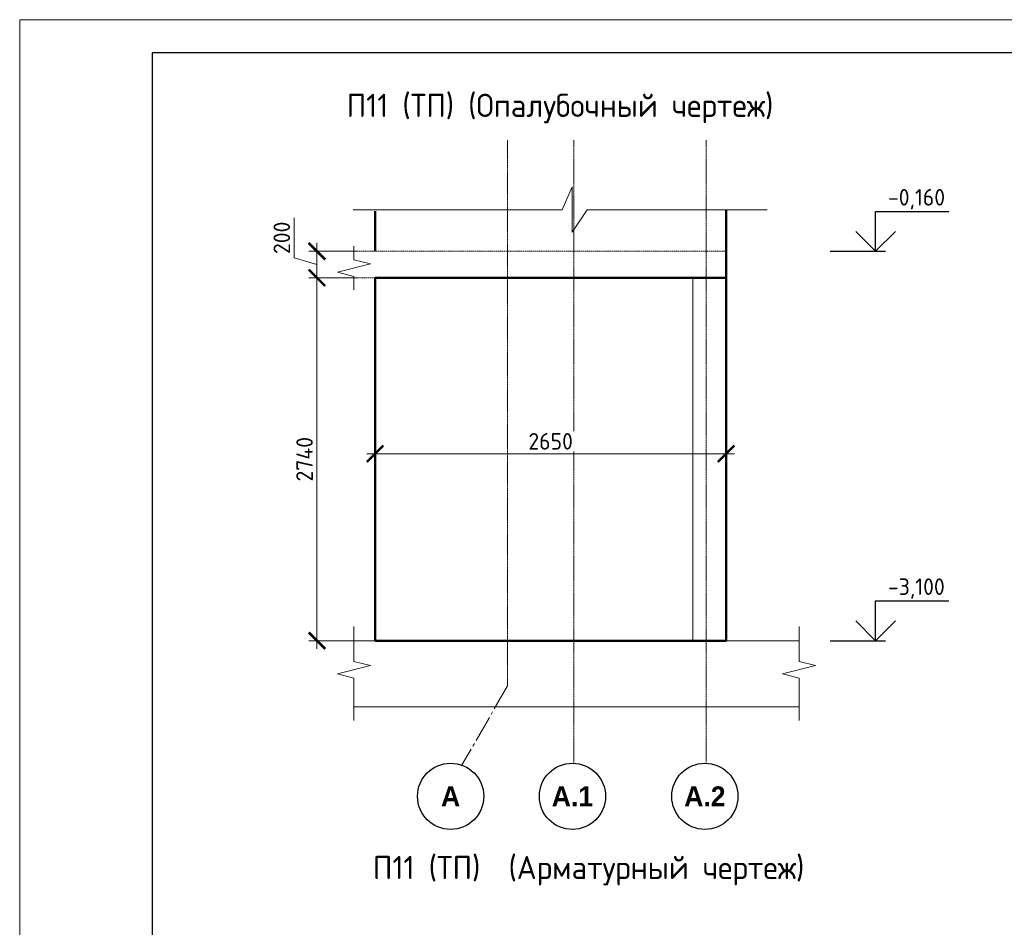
# Model space of a CAD drawing. Header units: millimetres. Extents: x 376598 to 1249954, y -318491 to -22134.
# Tile 341 of 444: x 978117 to 992987, y -302496 to -288791. Entities that reach past the tile are written whole.
import ezdxf

# ---------------------------------------------------------------- set-up
doc = ezdxf.new("R2010")
doc.units = ezdxf.units.MM
for name, pattern in [('01 Штриховая _4 мм_', [6, 3.5, -2.5]), ('______5', [1100, 800, -100, 100, -100]), ('осевая', [50.8, 31.75, -6.35, 6.35, -6.35])]:
    doc.linetypes.add(name, pattern=pattern)
for name, color, linetype, lineweight in [('AF_Perekritie', 90, 'Continuous', 18), ('AF_Stena', 90, 'Continuous', 18), ('KR_Fundament', 253, 'Continuous', 18), ('Конструкции 0.5', 5, 'Continuous', 50), ('Оси', 40, '______5', 18), ('РАЗМЕРЫ', 1, 'Continuous', 9), ('ТОНКИЕ', 7, 'Continuous', 9)]:
    doc.layers.add(name, color=color, linetype=linetype, lineweight=lineweight)
doc.layers.add('ТОЛСТЫЕ_ОСНОВНЫЕ', color=6, linetype='Continuous')
doc.styles.add('Century Gothic', font='GOTHIC.TTF')
doc.styles.add('GOST-2.304_Type-B', font='GOST_Common.ttf')
doc.dimstyles.new('мой 25', dxfattribs={"dimscale": 100, "dimtxt": 2.5, "dimasz": 2.5, "dimexe": 1.25, "dimexo": 0.625, "dimtad": 1, "dimdec": 0, "dimlfac": 0.5, "dimtxsty": 'GOST-2.304_Type-B', "dimblk": 'ARCHTICK', "dimcen": 2.5, "dimdle": 1.25, "dimaunit": 1, "dimadec": 1, "dimazin": 2, "dimtfac": 1, "dimtdec": 0, "dimtmove": 1, "dimatfit": 3, "dimfxl": 6, "dimfxlon": 1, "dimtfill": 1, "dimlwd": -1, "dimlwe": -1, "dimarcsym": 0})

# ---------------------------------------------------------------- blocks, each defined once
blk = doc.blocks.new('*U56')
at = {"layer": 'ТОЛСТЫЕ_ОСНОВНЫЕ', "color": 6}
blk.add_lwpolyline([(20, 5), (415, 5), (415, 292), (20, 292)], close=True, dxfattribs=at)
at = {"layer": 'ТОНКИЕ'}
blk.add_lwpolyline([(0, 0), (420, 0), (420, 297), (0, 297)], close=True, dxfattribs=at)
blk = doc.blocks.new('_ArchTick')
at = {"color": 0, "linetype": 'ByBlock', "const_width": 0.15}
blk.add_lwpolyline([(-0.5, -0.5), (0.5, 0.5)], dxfattribs=at)
blk = doc.blocks.new('*D1040')
at = {"layer": 'DEFPOINTS', "color": 0, "lineweight": 0, "transparency": 16777216}
for p in [(983525, -292288), (982606, -292688), (983525, -292688)]:
    blk.add_point(p, dxfattribs=at)
at = {"layer": 'РАЗМЕРЫ', "color": 0, "linetype": 'Continuous', "transparency": 16777216}
for p, q in [((982262, -292385), (982262, -291785)), ((982606, -292163), (982606, -292813)), ((983206, -292288), (982481, -292288)), ((982606, -292488), (982262, -292385)), ((983206, -292688), (982481, -292688))]:
    blk.add_line(p, q, dxfattribs=at)
at = {"layer": 'РАЗМЕРЫ', "color": 0, "transparency": 16777216, "xscale": 250, "yscale": 250, "zscale": 250}
for p, rotation in [((982606, -292288), 90), ((982606, -292688), 270)]:
    blk.add_blockref('_ArchTick', p, dxfattribs=dict(at, rotation=rotation))
at = {"layer": 'РАЗМЕРЫ', "color": 0, "lineweight": 0, "transparency": 16777216, "insert": (982075, -292085), "char_height": 250, "attachment_point": 5, "rotation": 90, "style": 'GOST-2.304_Type-B', "bg_fill": 3, "box_fill_scale": 1.1, "bg_fill_color": 256, "bg_fill_true_color": 13158600, "bg_fill_transparency": 0}
blk.add_mtext('200', dxfattribs=at)
blk = doc.blocks.new('*D1041')
at = {"layer": 'DEFPOINTS', "color": 0, "lineweight": 0, "transparency": 16777216}
for p in [(983525, -292688), (982606, -298168), (984084, -298168)]:
    blk.add_point(p, dxfattribs=at)
at = {"layer": 'РАЗМЕРЫ', "color": 0, "linetype": 'Continuous', "transparency": 16777216}
for p, q in [((982606, -292563), (982606, -298293)), ((983206, -292688), (982481, -292688)), ((983206, -298168), (982481, -298168))]:
    blk.add_line(p, q, dxfattribs=at)
at = {"layer": 'РАЗМЕРЫ', "color": 0, "transparency": 16777216, "xscale": 250, "yscale": 250, "zscale": 250}
for p, rotation in [((982606, -292688), 90), ((982606, -298168), 270)]:
    blk.add_blockref('_ArchTick', p, dxfattribs=dict(at, rotation=rotation))
at = {"layer": 'РАЗМЕРЫ', "color": 0, "lineweight": 0, "transparency": 16777216, "insert": (982419, -295428), "char_height": 250, "attachment_point": 5, "rotation": 90, "style": 'GOST-2.304_Type-B', "bg_fill": 3, "box_fill_scale": 1.1, "bg_fill_color": 256, "bg_fill_true_color": 13158600, "bg_fill_transparency": 0}
blk.add_mtext('2740', dxfattribs=at)
blk = doc.blocks.new('*D1042')
at = {"layer": 'DEFPOINTS', "color": 0, "lineweight": 0, "transparency": 16777216}
for p in [(983485, -295345), (983485, -295428), (988785, -295428)]:
    blk.add_point(p, dxfattribs=at)
at = {"layer": 'РАЗМЕРЫ', "color": 0, "linetype": 'Continuous', "transparency": 16777216}
for p, q in [((983485, -295365), (983485, -295220)), ((988785, -295365), (988785, -295220)), ((988910, -295345), (983360, -295345))]:
    blk.add_line(p, q, dxfattribs=at)
at = {"layer": 'РАЗМЕРЫ', "color": 0, "transparency": 16777216, "xscale": 250, "yscale": 250, "zscale": 250, "rotation": 180}
blk.add_blockref('_ArchTick', (983485, -295345), dxfattribs=at)
at = {"layer": 'РАЗМЕРЫ', "color": 0, "transparency": 16777216, "xscale": 250, "yscale": 250, "zscale": 250}
blk.add_blockref('_ArchTick', (988785, -295345), dxfattribs=at)
at = {"layer": 'РАЗМЕРЫ', "color": 0, "lineweight": 0, "transparency": 16777216, "insert": (986135, -295158), "char_height": 250, "attachment_point": 5, "style": 'GOST-2.304_Type-B', "bg_fill": 3, "box_fill_scale": 1.1, "bg_fill_color": 256, "bg_fill_true_color": 13158600, "bg_fill_transparency": 0}
blk.add_mtext('2650', dxfattribs=at)

msp = doc.modelspace()

# ---------------------------------------------------------------- linework, layer by layer
for points in [[(991043.8, -291687.7), (992149.1, -291687.7)], [(991043.8, -292287.7), (991043.8, -291687.7)], [(991343.8, -291987.7), (991043.8, -292287.7), (990743.8, -291987.7)], [(990359.3, -292287.7), (991193.8, -292287.7)], [(991043.8, -297567.7), (992149.1, -297567.7)], [(991043.8, -298167.7), (991043.8, -297567.7)], [(991343.8, -297867.7), (991043.8, -298167.7), (990743.8, -297867.7)], [(990359.3, -298167.7), (991193.8, -298167.7)]]:
    msp.add_lwpolyline(points)
at = {"color": 0, "linetype": 'ByBlock', "lineweight": -2}
for centre in [(984624.6, -300518), (986464.6, -300518), (988464.6, -300518)]:
    msp.add_circle(centre, 500, dxfattribs=at)
at = {"layer": 'AF_Perekritie', "linetype": '01 Штриховая _4 мм_', "lineweight": 9}
for p, q in [((988784.8, -292287.7), (983164.5, -292287.7)), ((983164.5, -292687.7), (988784.8, -292687.7))]:
    msp.add_line(p, q, dxfattribs=at)
at = {"layer": 'AF_Stena', "lineweight": 50}
for p, q in [((988784.8, -292687.7), (988784.8, -291663.7)), ((988784.8, -292687.7), (983484.8, -292687.7)), ((983484.8, -292687.7), (983484.8, -298167.7)), ((988784.8, -298167.7), (988784.8, -292687.7)), ((983484.8, -298167.7), (988784.8, -298167.7))]:
    msp.add_line(p, q, dxfattribs=at)
at = {"layer": 'AF_Stena', "lineweight": 20}
for points in [[(983164.5, -292362.7), (983164.5, -292212.7)], [(983414.5, -292480.2), (982914.5, -292605.2)], [(983164.5, -292362.7), (983164.5, -292417.7)], [(983164.5, -292417.7), (983414.5, -292480.2)], [(982914.5, -292605.2), (983164.5, -292667.7)], [(983164.5, -292667.7), (983164.5, -292722.7)], [(983164.5, -292722.7), (983164.5, -292872.7)], [(983164.5, -298427.4), (983164.5, -297955.5)], [(989886.3, -298427.4), (989886.3, -297955.5)], [(983164.5, -298427.4), (983164.5, -298482.4)], [(989886.3, -298427.4), (989886.3, -298482.4)], [(983414.5, -298544.9), (982914.5, -298669.9)], [(983164.5, -298482.4), (983414.5, -298544.9)], [(990136.3, -298544.9), (989636.3, -298669.9)], [(989886.3, -298482.4), (990136.3, -298544.9)], [(982914.5, -298669.9), (983164.5, -298732.4)], [(983164.5, -298732.4), (983164.5, -298787.4)], [(989636.3, -298669.9), (989886.3, -298732.4)], [(989886.3, -298732.4), (989886.3, -298787.4)], [(983164.5, -298787.4), (983164.5, -299373.1)], [(989886.3, -298787.4), (989886.3, -299373.1)]]:
    msp.add_lwpolyline(points, dxfattribs=at)
at = {"layer": 'KR_Fundament', "lineweight": 9}
for p, q in [((989886.3, -298167.7), (983164.5, -298167.7)), ((983164.5, -299167.7), (989886.3, -299167.7))]:
    msp.add_line(p, q, dxfattribs=at)
at = {"layer": 'Оси', "color": 16, "linetype": 'осевая', "lineweight": 0, "ltscale": 0.5, "transparency": 33554687}
for p, q in [((985484.8, -298852), (985484.8, -290608.8)), ((986484.8, -300006.9), (986484.8, -290608.8)), ((988484.8, -300006.9), (988484.8, -290608.8))]:
    msp.add_line(p, q, dxfattribs=at)
at = {"layer": 'Оси', "color": 16, "linetype": '______5', "lineweight": 0, "ltscale": 0.5, "transparency": 33554687}
msp.add_line((985484.8, -298852), (984796.2, -300044.6), dxfattribs=at)
at = {"layer": 'РАЗМЕРЫ', "color": 4}
for p, q in [((986309.3, -291663.7), (986460.7, -291314.1)), ((986460.7, -291314.1), (986460.7, -291998.9)), ((983151.9, -291663.7), (986309.3, -291663.7)), ((986460.7, -291998.9), (986689.1, -291663.7)), ((986689.1, -291663.7), (989407.3, -291663.7))]:
    msp.add_line(p, q, dxfattribs=at)

# ---------------------------------------------------------------- block references
at = {"xscale": 100, "yscale": 100, "zscale": 100}
msp.add_blockref('*U56', (978116.8, -318491.4), dxfattribs=at)

# ---------------------------------------------------------------- texts
at = {"style": 'GOST-2.304_Type-B'}
for s, p in [('-0,160', (991229.8, -291597.7)), ('-3,100', (991229.8, -297477.7))]:
    msp.add_text(s, height=250, dxfattribs=at).set_placement(p)
at = {"layer": 'Оси', "color": 16, "linetype": 'Continuous', "lineweight": 25, "transparency": 33554687, "char_height": 600, "attachment_point": 5, "style": 'Century Gothic'}
for s, insert, width in [('\\A1;{\\fCentury Gothic|i0|b1;\\H300.000000;\\W1.000000;\\C16;А}\\P', (984624.6, -300518), 920), ('\\A1;{\\fCentury Gothic|i0|b1;\\H300.000000;\\W1.000000;\\C16;А.1}\\P', (986464.6, -300518), 1620), ('\\A1;{\\fCentury Gothic|i0|b1;\\H300.000000;\\W1.000000;\\C16;А.2}\\P', (988464.6, -300518), 1620)]:
    msp.add_mtext(s, dxfattribs=dict(at, insert=insert, width=width))
at = {"layer": 'РАЗМЕРЫ', "char_height": 350, "attachment_point": 5, "style": 'GOST-2.304_Type-B'}
for s, width, insert in [('П11 (ТП) (Опалубочный чертеж)', 9816.088, (986276.6, -290132.8)), ('П11 (ТП)  (Арматурный чертеж)', 10326.693, (986708.9, -301640.8))]:
    msp.add_mtext_dynamic_manual_height_columns(s, width=width, gutter_width=625, heights=[0], dxfattribs=dict(at, insert=insert))

# ---------------------------------------------------------------- next in the draw order: dimensions: what is measured, and where the dimension line sits
at = {"layer": 'РАЗМЕРЫ', "lineweight": 0}
dim = msp.add_linear_dim(base=(982606, -292687.7), p1=(983525, -292287.7), p2=(983525, -292687.7), angle=90, dimstyle='мой 25', dxfattribs=at)
dim.commit()
dim.dimension.update_dxf_attribs({"geometry": '*D1040', "text_midpoint": (982074.8, -292322.1)})

# ---------------------------------------------------------------- next in the draw order: linework, layer by layer
at = {"layer": 'AF_Stena', "lineweight": 50}
msp.add_line((983484.8, -292287.7), (983484.8, -291684.8), dxfattribs=at)

# ---------------------------------------------------------------- next in the draw order: dimensions: what is measured, and where the dimension line sits
at = {"layer": 'РАЗМЕРЫ', "lineweight": 0}
dim = msp.add_linear_dim(base=(982606, -298167.7), p1=(983525, -292687.7), p2=(984083.7, -298167.7), angle=90, dimstyle='мой 25', dxfattribs=at)
dim.commit()
dim.dimension.update_dxf_attribs({"geometry": '*D1041', "text_midpoint": (982418.5, -295427.7)})

# ---------------------------------------------------------------- next in the draw order: dimensions: what is measured, and where the dimension line sits
dim = msp.add_linear_dim(base=(983484.8, -295345.4), p1=(988784.8, -295427.7), p2=(983484.8, -295427.7), dimstyle='мой 25', dxfattribs=at)
dim.commit()
dim.dimension.update_dxf_attribs({"geometry": '*D1042', "text_midpoint": (986134.8, -295157.9)})

# ---------------------------------------------------------------- next in the draw order: linework, layer by layer
at = {"layer": 'Конструкции 0.5', "color": 3, "lineweight": 0}
msp.add_line((988284.8, -292687.7), (988284.8, -298167.7), dxfattribs=at)

doc.saveas('drawing.dxf')
